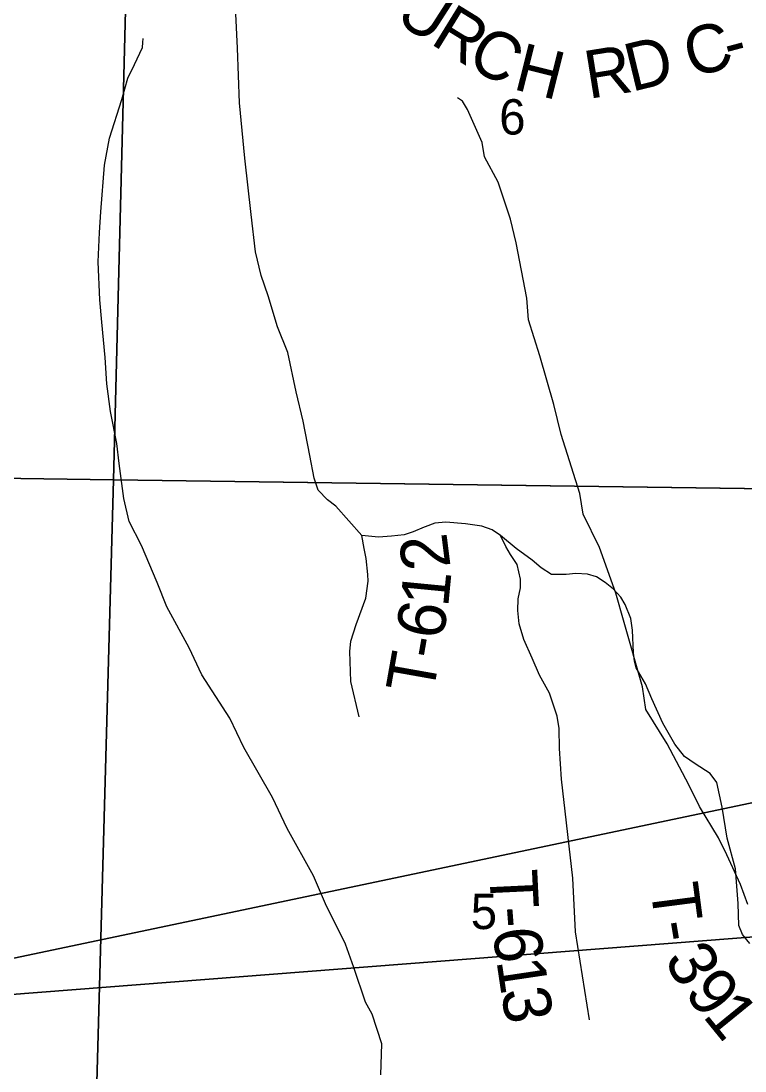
# Model space of a CAD drawing. Extents: x 0 to 34, y 0 to 22.
# Drawn here: x 5.41 to 6.268, y 17.402 to 18.646 of the extents above; entities that cross this region are included whole.
import ezdxf

# ---------------------------------------------------------------- set-up
doc = ezdxf.new("R2010")
doc.units = 0
for name, color, linetype in [('GM_X_County_Road_Text', 7, 'Continuous'), ('GM_X_Minor_River', 7, 'Continuous'), ('GM_X_Section', 7, 'Continuous'), ('GM_X_Section_Text', 7, 'Continuous'), ('GM_X_Township_Road', 7, 'Continuous'), ('GM_X_Township_Road_Text', 7, 'Continuous'), ('SC_Shading1', 7, 'Continuous'), ('SH_Data', 7, 'Continuous')]:
    doc.layers.add(name, color=color, linetype=linetype)

msp = doc.modelspace()

# ---------------------------------------------------------------- linework, layer by layer
at = {"layer": 'GM_X_Minor_River'}
for p, q in [((5.5539, 18.6148), (5.5542, 18.6205)), ((5.5542, 18.6205), (5.5548, 18.6254)), ((5.5444, 18.5945), (5.5539, 18.6148)), ((5.5364, 18.5784), (5.5444, 18.5945)), ((5.5296, 18.5532), (5.5364, 18.5784)), ((5.933, 18.5511), (5.9273, 18.5549)), ((5.5149, 18.5073), (5.5296, 18.5532)), ((5.9393, 18.5414), (5.933, 18.5511)), ((5.9566, 18.5021), (5.9393, 18.5414)), ((5.5091, 18.4753), (5.5149, 18.5073)), ((5.9592, 18.485), (5.9566, 18.5021)), ((5.9756, 18.4549), (5.9592, 18.485)), ((5.5044, 18.42), (5.5091, 18.4753)), ((5.9899, 18.4114), (5.9756, 18.4549)), ((5.5029, 18.3953), (5.5044, 18.42)), ((5.9969, 18.383), (5.9899, 18.4114)), ((5.5013, 18.3607), (5.5029, 18.3953)), ((6.0093, 18.3178), (5.9969, 18.383)), ((5.5036, 18.3158), (5.5013, 18.3607)), ((5.5059, 18.2892), (5.5036, 18.3158)), ((6.0113, 18.292), (6.0093, 18.3178)), ((5.5097, 18.2471), (5.5059, 18.2892)), ((6.0249, 18.2492), (6.0113, 18.292)), ((5.5117, 18.2159), (5.5097, 18.2471)), ((6.0414, 18.1917), (6.0249, 18.2492)), ((5.5161, 18.1833), (5.5117, 18.2159)), ((5.5235, 18.1454), (5.5161, 18.1833)), ((6.0503, 18.1561), (6.0414, 18.1917)), ((6.0724, 18.0861), (6.0503, 18.1561)), ((5.5262, 18.1218), (5.5235, 18.1454)), ((5.5319, 18.0801), (5.5262, 18.1218)), ((6.0762, 18.0618), (6.0724, 18.0861)), ((5.538, 18.0528), (5.5319, 18.0801)), ((6.0954, 18.0222), (6.0762, 18.0618)), ((5.5529, 18.0245), (5.538, 18.0528)), ((5.5714, 17.9807), (5.5529, 18.0245)), ((6.1148, 17.9681), (6.0954, 18.0222)), ((5.5828, 17.9516), (5.5714, 17.9807)), ((6.1249, 17.9333), (6.1148, 17.9681)), ((5.6094, 17.9033), (5.5828, 17.9516)), ((6.1466, 17.8571), (6.1249, 17.9333)), ((5.6243, 17.8713), (5.6094, 17.9033)), ((5.6573, 17.8197), (5.6243, 17.8713)), ((6.1505, 17.8302), (6.1466, 17.8571)), ((6.1758, 17.7895), (6.1505, 17.8302)), ((5.6742, 17.7849), (5.6573, 17.8197)), ((5.7081, 17.7258), (5.6742, 17.7849)), ((6.2015, 17.7408), (6.1758, 17.7895)), ((6.2141, 17.7152), (6.2015, 17.7408)), ((5.7253, 17.6891), (5.7081, 17.7258)), ((6.2366, 17.6782), (6.2141, 17.7152)), ((5.7565, 17.6329), (5.7253, 17.6891)), ((6.2464, 17.6578), (6.2366, 17.6782)), ((6.2625, 17.6227), (6.2464, 17.6578)), ((5.7707, 17.5997), (5.7565, 17.6329)), ((6.2712, 17.5989), (6.2625, 17.6227)), ((5.7946, 17.5521), (5.7707, 17.5997)), ((5.8045, 17.5245), (5.7946, 17.5521)), ((5.8181, 17.4832), (5.8045, 17.5245)), ((5.8263, 17.4689), (5.8181, 17.4832)), ((5.8374, 17.434), (5.8263, 17.4689)), ((5.8365, 17.3971), (5.8374, 17.434))]:
    msp.add_line(p, q, dxfattribs=at)
at = {"layer": 'GM_X_Section'}
for p, q in [((5.5458, 19.1336), (5.5198, 18.1024)), ((5.5198, 18.1024), (5.5458, 19.1336)), ((5.5198, 18.1024), (4.5166, 18.1148)), ((4.5166, 18.1148), (5.5198, 18.1024)), ((5.5198, 18.1024), (5.492, 17.1117)), ((5.492, 17.1117), (5.5198, 18.1024)), ((6.4465, 18.0895), (5.5198, 18.1024)), ((5.5198, 18.1024), (6.4465, 18.0895))]:
    msp.add_line(p, q, dxfattribs=at)
at = {"layer": 'GM_X_Township_Road'}
for p, q in [((5.6665, 18.6139), (5.6645, 18.6544)), ((5.6691, 18.549), (5.6665, 18.6139)), ((5.6751, 18.4834), (5.6691, 18.549)), ((5.6828, 18.4169), (5.6751, 18.4834)), ((5.688, 18.3726), (5.6828, 18.4169)), ((5.6945, 18.3445), (5.688, 18.3726)), ((5.7029, 18.3203), (5.6945, 18.3445)), ((5.7138, 18.2837), (5.7029, 18.3203)), ((5.7263, 18.2531), (5.7138, 18.2837)), ((5.7361, 18.2064), (5.7263, 18.2531)), ((5.7442, 18.172), (5.7361, 18.2064)), ((5.7523, 18.1311), (5.7442, 18.172)), ((5.7575, 18.1043), (5.7523, 18.1311)), ((5.7623, 18.0902), (5.7575, 18.1043)), ((5.7731, 18.0787), (5.7623, 18.0902)), ((5.7831, 18.0709), (5.7731, 18.0787)), ((5.8138, 18.0363), (5.7831, 18.0709)), ((5.8879, 18.0462), (5.8749, 18.0407)), ((5.8888, 18.0466), (5.8879, 18.0462)), ((5.9003, 18.0508), (5.8888, 18.0466)), ((5.9134, 18.0521), (5.9003, 18.0508)), ((5.9367, 18.0503), (5.9134, 18.0521)), ((5.9559, 18.0472), (5.9367, 18.0503)), ((5.9682, 18.0431), (5.9559, 18.0472)), ((5.8338, 18.0343), (5.8138, 18.0363)), ((5.8168, 18.0208), (5.8138, 18.0363)), ((5.8489, 18.0354), (5.8338, 18.0343)), ((5.8642, 18.0372), (5.8489, 18.0354)), ((5.8749, 18.0407), (5.8642, 18.0372)), ((5.9783, 18.0364), (5.9682, 18.0431)), ((5.9966, 18.0208), (5.9783, 18.0364)), ((5.9845, 18.0231), (5.9783, 18.0364)), ((5.8189, 18.0092), (5.8168, 18.0208)), ((5.9902, 18.0139), (5.9845, 18.0231)), ((6.0157, 18.007), (5.9966, 18.0208)), ((5.8209, 17.9903), (5.8189, 18.0092)), ((5.9978, 18.0018), (5.9902, 18.0139)), ((6.0265, 17.998), (6.0157, 18.007)), ((6.0019, 17.9847), (5.9978, 18.0018)), ((6.0386, 17.9903), (6.0265, 17.998)), ((5.8187, 17.9621), (5.8212, 17.9824)), ((5.8212, 17.9824), (5.8209, 17.9903)), ((6.0019, 17.9742), (6.0019, 17.9847)), ((6.0562, 17.9901), (6.0386, 17.9903)), ((6.0675, 17.9914), (6.0562, 17.9901)), ((6.0813, 17.9904), (6.0675, 17.9914)), ((6.0918, 17.9872), (6.0813, 17.9904)), ((6.1023, 17.9808), (6.0918, 17.9872)), ((5.9993, 17.9611), (6.0019, 17.9742)), ((6.1122, 17.9727), (6.1023, 17.9808)), ((6.1209, 17.9634), (6.1122, 17.9727)), ((5.8073, 17.9309), (5.8187, 17.9621)), ((5.9986, 17.9476), (5.9993, 17.9611)), ((6.1261, 17.9547), (6.1209, 17.9634)), ((6.0002, 17.9315), (5.9986, 17.9476)), ((6.1325, 17.9378), (6.1261, 17.9547)), ((6.1346, 17.9243), (6.1325, 17.9378)), ((5.8007, 17.9112), (5.8073, 17.9309)), ((6.006, 17.913), (6.0002, 17.9315)), ((6.1358, 17.8974), (6.1346, 17.9243)), ((5.7997, 17.8987), (5.8007, 17.9112)), ((6.0157, 17.891), (6.006, 17.913)), ((5.8009, 17.8633), (5.7997, 17.8987)), ((6.1369, 17.8874), (6.1358, 17.8974)), ((6.0245, 17.8707), (6.0157, 17.891)), ((6.1389, 17.8795), (6.1369, 17.8874)), ((6.0363, 17.8493), (6.0245, 17.8707)), ((6.1502, 17.8605), (6.1389, 17.8795)), ((5.8107, 17.8213), (5.8009, 17.8633)), ((6.1576, 17.8428), (6.1502, 17.8605)), ((6.0455, 17.8224), (6.0363, 17.8493)), ((6.1707, 17.8139), (6.1576, 17.8428)), ((6.0478, 17.8076), (6.0455, 17.8224)), ((6.048, 17.7838), (6.0478, 17.8076)), ((6.1849, 17.7891), (6.1707, 17.8139)), ((6.0506, 17.7477), (6.048, 17.7838)), ((6.1963, 17.7743), (6.1849, 17.7891)), ((6.2091, 17.7658), (6.1963, 17.7743)), ((6.2265, 17.7543), (6.2091, 17.7658)), ((6.0641, 17.6302), (6.0506, 17.7477)), ((6.2347, 17.7435), (6.2265, 17.7543)), ((6.241, 17.7143), (6.2347, 17.7435)), ((6.2469, 17.6778), (6.241, 17.7143)), ((6.2567, 17.6411), (6.2469, 17.6778)), ((6.26, 17.6), (6.2567, 17.6411)), ((6.067, 17.5666), (6.0641, 17.6302)), ((6.2607, 17.5741), (6.26, 17.6)), ((6.2649, 17.5633), (6.2607, 17.5741)), ((6.0838, 17.4625), (6.067, 17.5666)), ((6.2738, 17.5528), (6.2649, 17.5633))]:
    msp.add_line(p, q, dxfattribs=at)
at = {"layer": 'SC_Shading1'}
msp.add_lwpolyline([(10.224, 18.5508), (10.224, 17.8673), (5.0783, 17.4676)], close=True, dxfattribs=at)
at = {"layer": 'SH_Data'}
msp.add_lwpolyline([(10.224, 18.5508), (5.0783, 17.4676), (10.224, 17.8673)], dxfattribs=at)

# ---------------------------------------------------------------- texts
at = {"layer": 'GM_X_County_Road_Text'}
for s, rotation, p in [('U', 327.2718, (5.8506, 18.6476)), ('R', 328.3994, (5.8937, 18.6199)), ('C', 14.6752, (6.2042, 18.5788)), ('C', 331.1375, (5.936, 18.594)), ('H', 345.9077, (5.9918, 18.5656)), ('D', 13.6584, (6.1335, 18.562)), ('-', 14.95, (6.2496, 18.5907)), ('R', 9.1363, (6.0827, 18.5537))]:
    msp.add_text(s, height=0.0568, rotation=rotation, dxfattribs=at).set_placement(p)
at = {"layer": 'GM_X_Section_Text'}
for s, p in [('6', (5.9767, 18.5115)), ('5', (5.943, 17.5699))]:
    msp.add_text(s, height=0.0419, rotation=0, dxfattribs=at).set_placement(p)
at = {"layer": 'GM_X_Township_Road_Text'}
for s, rotation, p in [('2', 97.2326, (5.9192, 17.999)), ('1', 84.4694, (5.9161, 17.9504)), ('6', 80.282, (5.9095, 17.9114)), ('-', 79.9745, (5.9054, 17.8881)), ('T', 79.9155, (5.898, 17.8462)), ('T', 272.731, (5.9649, 17.6392)), ('T', 277.4046, (6.1556, 17.621)), ('-', 274.4328, (5.967, 17.5949)), ('-', 279.355, (6.1613, 17.5768)), ('6', 276.5878, (5.969, 17.5693)), ('3', 298.1775, (6.1716, 17.5346)), ('1', 278.469, (5.9733, 17.5325)), ('9', 309.1408, (6.1947, 17.4939)), ('3', 279.4788, (5.9786, 17.4968)), ('1', 309.1506, (6.2168, 17.4668))]:
    msp.add_text(s, height=0.0568, rotation=rotation, dxfattribs=at).set_placement(p)

doc.saveas('drawing.dxf')
